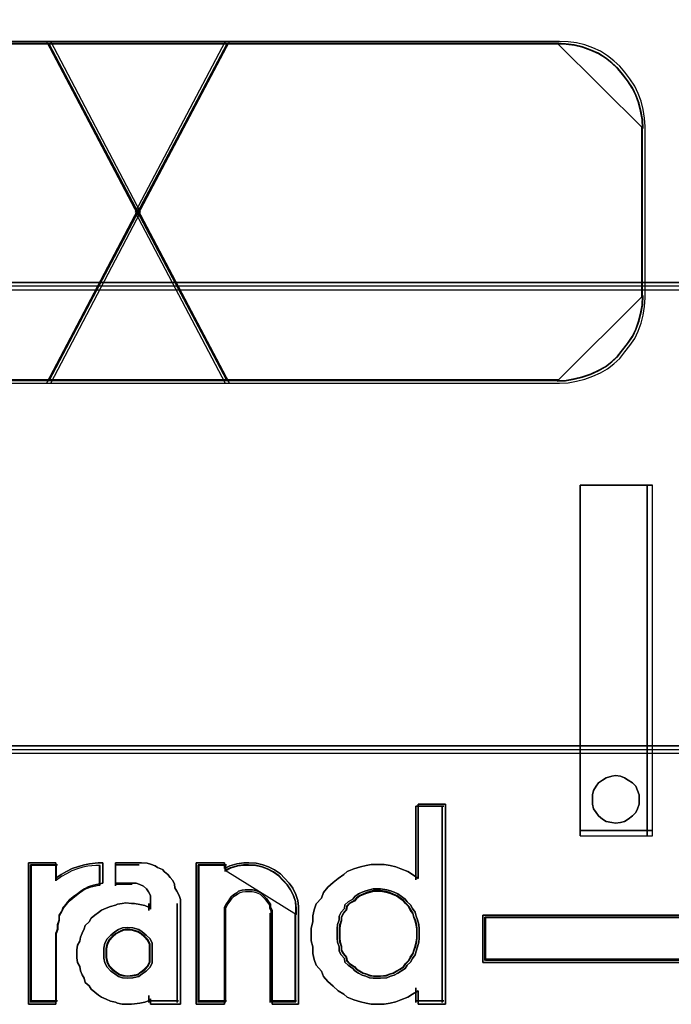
# Model space of a CAD drawing. Header units: millimetres. Extents: x -1290 to 1795, y -4192 to -1311.
# Tile 310 of 656: x 1470.21 to 1471.76, y -3718.91 to -3716.56. Entities that reach past the tile are written whole.
import ezdxf

# ---------------------------------------------------------------- set-up
doc = ezdxf.new("R2010")
doc.units = ezdxf.units.MM
doc.layers.add('30', color=7, linetype='Continuous')
doc.layers.add('45', color=7, linetype='Continuous')
doc.layers.add('Aparatura', color=7, linetype='Continuous', lineweight=13)

# ---------------------------------------------------------------- blocks, each defined once
blk = doc.blocks.new('*U234')
at = {"layer": '45', "color": 3}
for points in [[(553.192257, -437.626759), (557.190053, -437.626759), (557.190053, -437.626759), (558.257312, -435.585162), (557.190053, -433.549499), (553.192257, -433.549499)], [(553.192257, -437.626759), (557.190053, -437.626759), (557.190053, -437.626759), (558.257312, -435.585162), (557.190053, -433.549499), (553.192257, -433.549499)], [(553.192257, -437.626759), (557.190053, -437.626759), (557.190053, -437.626759), (558.257312, -435.585162), (557.190053, -433.549499), (553.192257, -433.549499)], [(553.192257, -437.626759), (557.190053, -437.626759), (558.257312, -435.585162), (557.190053, -433.549499), (557.190053, -433.549499), (553.192257, -433.549499)], [(553.192257, -437.626759), (557.190053, -437.626759), (558.257312, -435.585162), (558.257312, -435.585162), (557.190053, -433.549499), (553.192257, -433.549499)], [(553.192257, -437.626759), (557.190053, -437.626759), (557.190053, -437.626759), (558.257312, -435.585162), (557.190053, -433.549499), (553.192257, -433.549499)], [(553.214033, -437.594443), (557.170615, -437.594443), (557.170615, -437.594443), (558.226871, -435.585209), (557.170615, -433.581816), (553.214033, -433.581816)], [(553.214033, -437.594443), (557.170615, -437.594443), (557.170615, -437.594443), (558.226871, -435.585209), (557.170615, -433.581816), (553.214033, -433.581816)], [(553.214033, -437.594443), (557.170615, -437.594443), (557.170615, -437.594443), (558.226871, -435.585209), (557.170615, -433.581816), (553.214033, -433.581816)], [(553.214033, -437.594443), (557.170615, -437.594443), (558.226871, -435.585209), (557.170615, -433.581816), (557.170615, -433.581816), (553.214033, -433.581816)], [(553.214033, -437.594443), (557.170615, -437.594443), (558.226871, -435.585209), (558.226871, -435.585209), (557.170615, -433.581816), (553.214033, -433.581816)], [(553.214033, -437.594443), (557.170615, -437.594443), (557.170615, -437.594443), (558.226871, -435.585209), (557.170615, -433.581816), (553.214033, -433.581816)]]:
    blk.add_lwpolyline(points, dxfattribs=at)
for points in [[(563.247843, -433.572839), (553.205898, -433.572839), (563.247843, -433.572839)], [(557.138158, -433.549499), (558.22655, -435.617753), (559.320956, -433.549499), (557.138158, -433.549499)], [(559.320956, -433.549499), (557.138158, -433.549499), (558.22655, -435.617753), (559.320956, -433.549499)], [(558.22655, -435.617753), (559.320956, -433.549499), (557.138158, -433.549499), (558.22655, -435.617753)], [(559.320956, -433.549499), (557.138158, -433.549499), (558.22655, -435.617753), (559.320956, -433.549499)], [(559.320956, -433.549499), (557.138158, -433.549499), (558.22655, -435.617753), (559.320956, -433.549499)], [(559.320956, -433.549499), (557.138158, -433.549499), (558.22655, -435.617753), (559.320956, -433.549499)], [(559.320956, -433.549499), (557.138158, -433.549499), (558.22655, -435.617753), (559.320956, -433.549499)], [(557.161436, -433.572839), (559.297677, -437.60342), (557.161436, -433.572839)], [(559.297677, -433.572839), (557.161436, -437.60342), (559.297677, -433.572839)], [(557.168599, -433.581816), (558.225741, -435.585436), (559.288724, -433.581816), (557.168599, -433.581816)], [(559.288724, -433.581816), (557.168599, -433.581816), (558.225741, -435.585436), (559.288724, -433.581816)], [(558.225741, -435.585436), (559.288724, -433.581816), (557.168599, -433.581816), (558.225741, -435.585436)], [(559.288724, -433.581816), (557.168599, -433.581816), (558.225741, -435.585436), (559.288724, -433.581816)], [(559.288724, -433.581816), (557.168599, -433.581816), (558.225741, -435.585436), (559.288724, -433.581816)], [(559.288724, -433.581816), (557.168599, -433.581816), (558.225741, -435.585436), (559.288724, -433.581816)], [(559.288724, -433.581816), (557.168599, -433.581816), (558.225741, -435.585436), (559.288724, -433.581816)], [(558.194639, -435.585162), (559.267701, -437.626759), (563.259257, -437.626759), (563.359488, -437.620825), (563.459719, -437.60302), (563.55995, -437.57928), (563.654285, -437.543671), (563.748621, -437.502127), (563.831164, -437.454648), (563.907811, -437.395299), (563.978562, -437.330016), (564.037522, -437.252862), (564.096481, -437.175709), (564.155441, -437.092621), (564.196712, -437.003597), (564.232088, -436.908639), (564.255672, -436.813681), (564.27336, -436.712788), (564.279256, -436.605961), (564.279256, -434.564363), (564.27336, -434.46347), (564.255672, -434.362577), (564.232088, -434.261684), (564.196712, -434.172661), (564.155441, -434.083638), (564.096481, -433.994615), (564.037522, -433.917462), (563.978562, -433.846243), (563.907811, -433.780959), (563.831164, -433.721611), (563.748621, -433.668197), (563.654285, -433.626653), (563.55995, -433.591043), (563.459719, -433.567304), (563.359488, -433.555434), (563.259257, -433.549499), (559.267701, -433.549499), (558.194639, -435.585162)], [(563.259257, -433.549499), (559.267701, -433.549499), (558.194639, -435.585162), (559.267701, -437.626759), (563.259257, -437.626759), (563.359488, -437.620825), (563.459719, -437.60302), (563.55995, -437.57928), (563.654285, -437.543671), (563.748621, -437.502127), (563.831164, -437.454648), (563.907811, -437.395299), (563.978562, -437.330016), (564.037522, -437.252862), (564.096481, -437.175709), (564.155441, -437.092621), (564.196712, -437.003597), (564.232088, -436.908639), (564.255672, -436.813681), (564.27336, -436.712788), (564.279256, -436.605961), (564.279256, -434.564363), (564.27336, -434.46347), (564.255672, -434.362577), (564.232088, -434.261684), (564.196712, -434.172661), (564.155441, -434.083638), (564.096481, -433.994615), (564.037522, -433.917462), (563.978562, -433.846243), (563.907811, -433.780959), (563.831164, -433.721611), (563.748621, -433.668197), (563.654285, -433.626653), (563.55995, -433.591043), (563.459719, -433.567304), (563.359488, -433.555434), (563.259257, -433.549499)], [(558.194639, -435.585162), (559.267701, -437.626759), (563.259257, -437.626759), (563.359488, -437.620825), (563.459719, -437.60302), (563.55995, -437.57928), (563.654285, -437.543671), (563.748621, -437.502127), (563.831164, -437.454648), (563.907811, -437.395299), (563.978562, -437.330016), (564.037522, -437.252862), (564.096481, -437.175709), (564.155441, -437.092621), (564.196712, -437.003597), (564.232088, -436.908639), (564.255672, -436.813681), (564.27336, -436.712788), (564.279256, -436.605961), (564.279256, -434.564363), (564.27336, -434.46347), (564.255672, -434.362577), (564.232088, -434.261684), (564.196712, -434.172661), (564.155441, -434.083638), (564.096481, -433.994615), (564.037522, -433.917462), (563.978562, -433.846243), (563.907811, -433.780959), (563.831164, -433.721611), (563.748621, -433.668197), (563.654285, -433.626653), (563.55995, -433.591043), (563.459719, -433.567304), (563.359488, -433.555434), (563.259257, -433.549499), (559.267701, -433.549499), (558.194639, -435.585162)], [(559.267701, -433.549499), (558.194639, -435.585162), (559.267701, -437.626759), (563.259257, -437.626759), (563.359488, -437.620825), (563.459719, -437.60302), (563.55995, -437.57928), (563.654285, -437.543671), (563.748621, -437.502127), (563.831164, -437.454648), (563.907811, -437.395299), (563.978562, -437.330016), (564.037522, -437.252862), (564.096481, -437.175709), (564.155441, -437.092621), (564.196712, -437.003597), (564.232088, -436.908639), (564.255672, -436.813681), (564.27336, -436.712788), (564.279256, -436.605961), (564.279256, -434.564363), (564.27336, -434.46347), (564.255672, -434.362577), (564.232088, -434.261684), (564.196712, -434.172661), (564.155441, -434.083638), (564.096481, -433.994615), (564.037522, -433.917462), (563.978562, -433.846243), (563.907811, -433.780959), (563.831164, -433.721611), (563.748621, -433.668197), (563.654285, -433.626653), (563.55995, -433.591043), (563.459719, -433.567304), (563.359488, -433.555434), (563.259257, -433.549499), (559.267701, -433.549499)], [(559.267701, -433.549499), (558.194639, -435.585162), (559.267701, -437.626759), (563.259257, -437.626759), (563.359488, -437.620825), (563.459719, -437.60302), (563.55995, -437.57928), (563.654285, -437.543671), (563.748621, -437.502127), (563.831164, -437.454648), (563.907811, -437.395299), (563.978562, -437.330016), (564.037522, -437.252862), (564.096481, -437.175709), (564.155441, -437.092621), (564.196712, -437.003597), (564.232088, -436.908639), (564.255672, -436.813681), (564.27336, -436.712788), (564.279256, -436.605961), (564.279256, -434.564363), (564.27336, -434.46347), (564.255672, -434.362577), (564.232088, -434.261684), (564.196712, -434.172661), (564.155441, -434.083638), (564.096481, -433.994615), (564.037522, -433.917462), (563.978562, -433.846243), (563.907811, -433.780959), (563.831164, -433.721611), (563.748621, -433.668197), (563.654285, -433.626653), (563.55995, -433.591043), (563.459719, -433.567304), (563.359488, -433.555434), (563.259257, -433.549499), (559.267701, -433.549499)], [(563.259257, -437.626759), (563.359488, -437.620825), (563.459719, -437.60302), (563.55995, -437.57928), (563.654285, -437.543671), (563.748621, -437.502127), (563.831164, -437.454648), (563.907811, -437.395299), (563.978562, -437.330016), (564.037522, -437.252862), (564.096481, -437.175709), (564.155441, -437.092621), (564.196712, -437.003597), (564.232088, -436.908639), (564.255672, -436.813681), (564.27336, -436.712788), (564.279256, -436.605961), (564.279256, -434.564363), (564.27336, -434.46347), (564.255672, -434.362577), (564.232088, -434.261684), (564.196712, -434.172661), (564.155441, -434.083638), (564.096481, -433.994615), (564.037522, -433.917462), (563.978562, -433.846243), (563.907811, -433.780959), (563.831164, -433.721611), (563.748621, -433.668197), (563.654285, -433.626653), (563.55995, -433.591043), (563.459719, -433.567304), (563.359488, -433.555434), (563.259257, -433.549499), (559.267701, -433.549499), (558.194639, -435.585162), (559.267701, -437.626759), (563.259257, -437.626759)], [(558.22508, -435.585209), (559.287405, -437.594443), (563.239022, -437.594443), (563.33825, -437.588602), (563.437478, -437.57108), (563.536707, -437.547717), (563.630098, -437.512672), (563.723489, -437.471786), (563.805206, -437.42506), (563.881087, -437.366652), (563.95113, -437.302403), (564.0095, -437.226473), (564.067869, -437.150542), (564.126239, -437.068771), (564.167097, -436.981159), (564.202119, -436.887707), (564.225467, -436.794254), (564.242978, -436.69496), (564.248815, -436.589826), (564.248815, -434.580592), (564.242978, -434.481298), (564.225467, -434.382005), (564.202119, -434.282711), (564.167097, -434.195099), (564.126239, -434.107487), (564.067869, -434.019875), (564.0095, -433.943945), (563.95113, -433.873856), (563.881087, -433.809607), (563.805206, -433.751199), (563.723489, -433.698632), (563.630098, -433.657746), (563.536707, -433.622701), (563.437478, -433.599338), (563.33825, -433.587657), (563.239022, -433.581816), (559.287405, -433.581816), (558.22508, -435.585209)], [(563.239022, -433.581816), (559.287405, -433.581816), (558.22508, -435.585209), (559.287405, -437.594443), (563.239022, -437.594443), (563.33825, -437.588602), (563.437478, -437.57108), (563.536707, -437.547717), (563.630098, -437.512672), (563.723489, -437.471786), (563.805206, -437.42506), (563.881087, -437.366652), (563.95113, -437.302403), (564.0095, -437.226473), (564.067869, -437.150542), (564.126239, -437.068771), (564.167097, -436.981159), (564.202119, -436.887707), (564.225467, -436.794254), (564.242978, -436.69496), (564.248815, -436.589826), (564.248815, -434.580592), (564.242978, -434.481298), (564.225467, -434.382005), (564.202119, -434.282711), (564.167097, -434.195099), (564.126239, -434.107487), (564.067869, -434.019875), (564.0095, -433.943945), (563.95113, -433.873856), (563.881087, -433.809607), (563.805206, -433.751199), (563.723489, -433.698632), (563.630098, -433.657746), (563.536707, -433.622701), (563.437478, -433.599338), (563.33825, -433.587657), (563.239022, -433.581816)], [(558.22508, -435.585209), (559.287405, -437.594443), (563.239022, -437.594443), (563.33825, -437.588602), (563.437478, -437.57108), (563.536707, -437.547717), (563.630098, -437.512672), (563.723489, -437.471786), (563.805206, -437.42506), (563.881087, -437.366652), (563.95113, -437.302403), (564.0095, -437.226473), (564.067869, -437.150542), (564.126239, -437.068771), (564.167097, -436.981159), (564.202119, -436.887707), (564.225467, -436.794254), (564.242978, -436.69496), (564.248815, -436.589826), (564.248815, -434.580592), (564.242978, -434.481298), (564.225467, -434.382005), (564.202119, -434.282711), (564.167097, -434.195099), (564.126239, -434.107487), (564.067869, -434.019875), (564.0095, -433.943945), (563.95113, -433.873856), (563.881087, -433.809607), (563.805206, -433.751199), (563.723489, -433.698632), (563.630098, -433.657746), (563.536707, -433.622701), (563.437478, -433.599338), (563.33825, -433.587657), (563.239022, -433.581816), (559.287405, -433.581816), (558.22508, -435.585209)], [(559.287405, -433.581816), (558.22508, -435.585209), (559.287405, -437.594443), (563.239022, -437.594443), (563.33825, -437.588602), (563.437478, -437.57108), (563.536707, -437.547717), (563.630098, -437.512672), (563.723489, -437.471786), (563.805206, -437.42506), (563.881087, -437.366652), (563.95113, -437.302403), (564.0095, -437.226473), (564.067869, -437.150542), (564.126239, -437.068771), (564.167097, -436.981159), (564.202119, -436.887707), (564.225467, -436.794254), (564.242978, -436.69496), (564.248815, -436.589826), (564.248815, -434.580592), (564.242978, -434.481298), (564.225467, -434.382005), (564.202119, -434.282711), (564.167097, -434.195099), (564.126239, -434.107487), (564.067869, -434.019875), (564.0095, -433.943945), (563.95113, -433.873856), (563.881087, -433.809607), (563.805206, -433.751199), (563.723489, -433.698632), (563.630098, -433.657746), (563.536707, -433.622701), (563.437478, -433.599338), (563.33825, -433.587657), (563.239022, -433.581816), (559.287405, -433.581816)], [(559.287405, -433.581816), (558.22508, -435.585209), (559.287405, -437.594443), (563.239022, -437.594443), (563.33825, -437.588602), (563.437478, -437.57108), (563.536707, -437.547717), (563.630098, -437.512672), (563.723489, -437.471786), (563.805206, -437.42506), (563.881087, -437.366652), (563.95113, -437.302403), (564.0095, -437.226473), (564.067869, -437.150542), (564.126239, -437.068771), (564.167097, -436.981159), (564.202119, -436.887707), (564.225467, -436.794254), (564.242978, -436.69496), (564.248815, -436.589826), (564.248815, -434.580592), (564.242978, -434.481298), (564.225467, -434.382005), (564.202119, -434.282711), (564.167097, -434.195099), (564.126239, -434.107487), (564.067869, -434.019875), (564.0095, -433.943945), (563.95113, -433.873856), (563.881087, -433.809607), (563.805206, -433.751199), (563.723489, -433.698632), (563.630098, -433.657746), (563.536707, -433.622701), (563.437478, -433.599338), (563.33825, -433.587657), (563.239022, -433.581816), (559.287405, -433.581816)], [(563.239022, -437.594443), (563.33825, -437.588602), (563.437478, -437.57108), (563.536707, -437.547717), (563.630098, -437.512672), (563.723489, -437.471786), (563.805206, -437.42506), (563.881087, -437.366652), (563.95113, -437.302403), (564.0095, -437.226473), (564.067869, -437.150542), (564.126239, -437.068771), (564.167097, -436.981159), (564.202119, -436.887707), (564.225467, -436.794254), (564.242978, -436.69496), (564.248815, -436.589826), (564.248815, -434.580592), (564.242978, -434.481298), (564.225467, -434.382005), (564.202119, -434.282711), (564.167097, -434.195099), (564.126239, -434.107487), (564.067869, -434.019875), (564.0095, -433.943945), (563.95113, -433.873856), (563.881087, -433.809607), (563.805206, -433.751199), (563.723489, -433.698632), (563.630098, -433.657746), (563.536707, -433.622701), (563.437478, -433.599338), (563.33825, -433.587657), (563.239022, -433.581816), (559.287405, -433.581816), (558.22508, -435.585209), (559.287405, -437.594443), (563.239022, -437.594443)], [(564.255977, -434.589012), (564.250046, -434.487989), (564.232254, -434.386966), (564.20853, -434.285943), (564.172945, -434.196805), (564.131429, -434.107667), (564.07212, -434.018529), (564.012812, -433.941276), (563.953503, -433.869966), (563.882332, -433.804598), (563.805231, -433.745172), (563.722199, -433.69169), (563.627305, -433.650092), (563.532411, -433.614437), (563.431586, -433.590667), (563.330762, -433.578781), (563.229937, -433.572839), (564.255977, -434.589012)], [(564.239861, -436.598019), (564.239861, -434.572854), (564.239861, -436.598019)], [(559.320956, -437.626759), (558.22655, -435.55312), (557.138158, -437.626759), (559.320956, -437.626759)], [(559.320956, -437.626759), (558.22655, -435.55312), (557.138158, -437.626759), (559.320956, -437.626759)], [(559.320956, -437.626759), (558.22655, -435.55312), (557.138158, -437.626759), (559.320956, -437.626759)], [(559.320956, -437.626759), (558.22655, -435.55312), (557.138158, -437.626759), (559.320956, -437.626759)], [(559.320956, -437.626759), (558.22655, -435.55312), (557.138158, -437.626759), (559.320956, -437.626759)], [(559.320956, -437.626759), (558.22655, -435.55312), (557.138158, -437.626759), (559.320956, -437.626759)], [(559.320956, -437.626759), (558.22655, -435.55312), (557.138158, -437.626759), (559.320956, -437.626759)], [(559.288724, -437.594443), (558.225741, -435.583641), (557.168599, -437.594443), (559.288724, -437.594443)], [(559.288724, -437.594443), (558.225741, -435.583641), (557.168599, -437.594443), (559.288724, -437.594443)], [(559.288724, -437.594443), (558.225741, -435.583641), (557.168599, -437.594443), (559.288724, -437.594443)], [(559.288724, -437.594443), (558.225741, -435.583641), (557.168599, -437.594443), (559.288724, -437.594443)], [(559.288724, -437.594443), (558.225741, -435.583641), (557.168599, -437.594443), (559.288724, -437.594443)], [(559.288724, -437.594443), (558.225741, -435.583641), (557.168599, -437.594443), (559.288724, -437.594443)], [(559.288724, -437.594443), (558.225741, -435.583641), (557.168599, -437.594443), (559.288724, -437.594443)], [(563.229937, -437.60342), (563.330762, -437.59748), (563.431586, -437.579663), (563.532411, -437.555905), (563.627305, -437.52027), (563.722199, -437.478695), (563.805231, -437.43118), (563.882332, -437.371787), (563.953503, -437.306455), (564.012812, -437.229244), (564.07212, -437.152033), (564.131429, -437.068883), (564.172945, -436.979793), (564.20853, -436.884765), (564.232254, -436.789736), (564.250046, -436.688768), (564.255977, -436.581861), (563.229937, -437.60342)], [(563.247843, -437.585466), (553.205898, -437.585466), (563.247843, -437.585466)]]:
    blk.add_lwpolyline(points, close=True, dxfattribs=at)
at = {"layer": '45', "color": 7}
for points in [[(563.503906, -443.023608), (563.503906, -438.842217), (563.503906, -443.023608)], [(563.503906, -438.842217), (564.366997, -438.842217), (563.503906, -438.842217)], [(563.503906, -443.023608), (564.366997, -443.023608), (564.366997, -438.842217), (563.503906, -438.842217), (563.503906, -443.023608)], [(564.304325, -443.023608), (564.304325, -438.842217), (564.304325, -443.023608)], [(564.20942, -442.588234), (564.20942, -442.535626), (564.189702, -442.483017), (564.169984, -442.430409), (564.130548, -442.390953), (564.077966, -442.358073), (564.031957, -442.331769), (563.985948, -442.312041), (563.926793, -442.305465), (563.880784, -442.312041), (563.815057, -442.331769), (563.769048, -442.358073), (563.723039, -442.390953), (563.696748, -442.430409), (563.663884, -442.483017), (563.650739, -442.535626), (563.650739, -442.588234), (563.650739, -442.647418), (563.663884, -442.700026), (563.696748, -442.746058), (563.723039, -442.785515), (563.769048, -442.824971), (563.815057, -442.851275), (563.880784, -442.864427), (563.926793, -442.871003), (563.985948, -442.864427), (564.031957, -442.851275), (564.077966, -442.824971), (564.130548, -442.785515), (564.169984, -442.746058), (564.189702, -442.700026), (564.20942, -442.647418), (564.20942, -442.588234)], [(563.926793, -442.305465), (563.985948, -442.312041), (564.031957, -442.331769), (564.077966, -442.358073), (564.130548, -442.390953), (564.169984, -442.430409), (564.189702, -442.483017), (564.20942, -442.535626), (564.20942, -442.588234), (564.20942, -442.647418), (564.189702, -442.700026), (564.169984, -442.746058), (564.130548, -442.785515), (564.077966, -442.824971), (564.031957, -442.851275), (563.985948, -442.864427), (563.926793, -442.871003), (563.880784, -442.864427), (563.815057, -442.851275), (563.769048, -442.824971), (563.723039, -442.785515), (563.696748, -442.746058), (563.663884, -442.700026), (563.650739, -442.647418), (563.650739, -442.588234), (563.650739, -442.535626), (563.663884, -442.483017), (563.696748, -442.430409), (563.723039, -442.390953), (563.769048, -442.358073), (563.815057, -442.331769), (563.880784, -442.312041), (563.926793, -442.305465)], [(561.899487, -442.644788), (561.899487, -445.032615), (561.57131, -445.032615), (561.57131, -444.870627), (561.504459, -444.912624), (561.449763, -444.948621), (561.36468, -444.978619), (561.303907, -445.002617), (561.237056, -445.020616), (561.164128, -445.032615), (561.079045, -445.032615), (561.012194, -445.032615), (560.951421, -445.020616), (560.88457, -445.002617), (560.805564, -444.978619), (560.726559, -444.948621), (560.684017, -444.912624), (560.617167, -444.870627), (560.556393, -444.816631), (560.49562, -444.762635), (560.440924, -444.702639), (560.416614, -444.636644), (560.355841, -444.564649), (560.331531, -444.498654), (560.313299, -444.426659), (560.313299, -444.348665), (560.295067, -444.27667), (560.295067, -444.198675), (560.295067, -444.126681), (560.313299, -444.048686), (560.313299, -443.976691), (560.331531, -443.904697), (560.355841, -443.832702), (560.416614, -443.766707), (560.440924, -443.700711), (560.49562, -443.634716), (560.556393, -443.58072), (560.617167, -443.532723), (560.684017, -443.484727), (560.726559, -443.44873), (560.805564, -443.418732), (560.88457, -443.394733), (560.951421, -443.376735), (561.012194, -443.364736), (561.079045, -443.364736), (561.164128, -443.364736), (561.237056, -443.376735), (561.303907, -443.394733), (561.36468, -443.418732), (561.449763, -443.44873), (561.504459, -443.484727), (561.57131, -443.532723), (561.57131, -442.644788), (561.899487, -442.644788)], [(560.440924, -443.700711), (560.416614, -443.766707), (560.355841, -443.832702), (560.331531, -443.904697), (560.313299, -443.976691), (560.313299, -444.048686), (560.295067, -444.126681), (560.295067, -444.198675), (560.295067, -444.27667), (560.313299, -444.348665), (560.313299, -444.426659), (560.331531, -444.498654), (560.355841, -444.564649), (560.416614, -444.636644), (560.440924, -444.702639), (560.49562, -444.762635), (560.556393, -444.816631), (560.617167, -444.870627), (560.684017, -444.912624), (560.726559, -444.948621), (560.805564, -444.978619), (560.88457, -445.002617), (560.951421, -445.020616), (561.012194, -445.032615), (561.079045, -445.032615), (561.164128, -445.032615), (561.237056, -445.020616), (561.303907, -445.002617), (561.36468, -444.978619), (561.449763, -444.948621), (561.504459, -444.912624), (561.57131, -444.870627), (561.57131, -445.032615), (561.899487, -445.032615), (561.899487, -442.644788), (561.57131, -442.644788), (561.57131, -443.532723), (561.504459, -443.484727), (561.449763, -443.44873), (561.36468, -443.418732), (561.303907, -443.394733), (561.237056, -443.376735), (561.164128, -443.364736), (561.079045, -443.364736), (561.012194, -443.364736), (560.951421, -443.376735), (560.88457, -443.394733), (560.805564, -443.418732), (560.726559, -443.44873), (560.684017, -443.484727), (560.617167, -443.532723), (560.556393, -443.58072), (560.49562, -443.634716), (560.440924, -443.700711)], [(561.543148, -442.668127), (561.543148, -443.547853), (561.543148, -442.668127)], [(561.543148, -442.668127), (561.876208, -442.668127), (561.543148, -442.668127)], [(561.858302, -442.668127), (561.858302, -445.009275), (561.858302, -442.668127)], [(563.503906, -442.958975), (564.366997, -442.958975), (563.503906, -442.958975)], [(556.92328, -443.344978), (557.250168, -443.344978), (557.250168, -443.527097), (557.313031, -443.484602), (557.375894, -443.448179), (557.445044, -443.411755), (557.52048, -443.387472), (557.589629, -443.36926), (557.652492, -443.357119), (557.753073, -443.344978), (557.80965, -443.344978), (557.80965, -443.587803), (557.753073, -443.599944), (557.696496, -443.612086), (557.633633, -443.630298), (557.589629, -443.65458), (557.545625, -443.684933), (557.507907, -443.715287), (557.457617, -443.75171), (557.413612, -443.788134), (557.375894, -443.830629), (557.338177, -443.873123), (557.319318, -443.921688), (557.287886, -443.970253), (557.287886, -444.024889), (557.269027, -444.079525), (557.269027, -444.134161), (557.250168, -444.188796), (557.250168, -445.032615), (556.92328, -445.032615), (556.92328, -443.344978)], [(557.507907, -443.715287), (557.545625, -443.684933), (557.589629, -443.65458), (557.633633, -443.630298), (557.696496, -443.612086), (557.753073, -443.599944), (557.80965, -443.587803), (557.80965, -443.344978), (557.753073, -443.344978), (557.652492, -443.357119), (557.589629, -443.36926), (557.52048, -443.387472), (557.445044, -443.411755), (557.375894, -443.448179), (557.313031, -443.484602), (557.250168, -443.527097), (557.250168, -443.344978), (556.92328, -443.344978), (556.92328, -445.032615), (557.250168, -445.032615), (557.250168, -444.188796), (557.269027, -444.134161), (557.269027, -444.079525), (557.287886, -444.024889), (557.287886, -443.970253), (557.319318, -443.921688), (557.338177, -443.873123), (557.375894, -443.830629), (557.413612, -443.788134), (557.457617, -443.75171), (557.507907, -443.715287)], [(556.946558, -443.368317), (556.946558, -445.009275), (556.946558, -443.368317)], [(556.946558, -443.368317), (557.267084, -443.368317), (556.946558, -443.368317)], [(557.249178, -443.368317), (557.249178, -443.560421), (557.249178, -443.368317)], [(558.737205, -443.824558), (558.737205, -445.032615), (558.380162, -445.032615), (558.380162, -444.965838), (558.355539, -444.990121), (558.312448, -445.008333), (558.250888, -445.020474), (558.189329, -445.026544), (558.152394, -445.032615), (558.084679, -445.032615), (558.041588, -445.032615), (557.986185, -445.020474), (557.961561, -445.008333), (557.900002, -444.996191), (557.850755, -444.971909), (557.795352, -444.947626), (557.758416, -444.923344), (557.715325, -444.88692), (557.672233, -444.850496), (557.64761, -444.814072), (557.598363, -444.771578), (557.586051, -444.723013), (557.561427, -444.680518), (557.54296, -444.631953), (557.536804, -444.583388), (557.506024, -444.534823), (557.499868, -444.480187), (557.499868, -444.431622), (557.499868, -444.383057), (557.506024, -444.328421), (557.536804, -444.279856), (557.54296, -444.231291), (557.561427, -444.182726), (557.586051, -444.134161), (557.598363, -444.091666), (557.64761, -444.049172), (557.672233, -444.006677), (557.715325, -443.970253), (557.758416, -443.9399), (557.795352, -443.909547), (557.850755, -443.885264), (557.900002, -443.867053), (557.961561, -443.848841), (557.986185, -443.836699), (558.041588, -443.830629), (558.084679, -443.824558), (558.152394, -443.830629), (558.189329, -443.830629), (558.250888, -443.84277), (558.312448, -443.854911), (558.355539, -443.873123), (558.380162, -443.897406), (558.380162, -443.824558), (558.380162, -443.782064), (558.380162, -443.733499), (558.355539, -443.691004), (558.330915, -443.65458), (558.29398, -443.624227), (558.250888, -443.606015), (558.207797, -443.587803), (558.152394, -443.587803), (557.961561, -443.587803), (557.961561, -443.344978), (558.238577, -443.344978), (558.269356, -443.344978), (558.337071, -443.351048), (558.380162, -443.36319), (558.435566, -443.381401), (558.460189, -443.399613), (558.521748, -443.423896), (558.546372, -443.454249), (558.583307, -443.484602), (558.614087, -443.521026), (558.644866, -443.55745), (558.663334, -443.599944), (558.66949, -443.642439), (558.694114, -443.684933), (558.718737, -443.733499), (558.737205, -443.782064), (558.737205, -443.824558)], [(558.546372, -443.454249), (558.521748, -443.423896), (558.460189, -443.399613), (558.435566, -443.381401), (558.380162, -443.36319), (558.337071, -443.351048), (558.269356, -443.344978), (558.238577, -443.344978), (557.961561, -443.344978), (557.961561, -443.587803), (558.152394, -443.587803), (558.207797, -443.587803), (558.250888, -443.606015), (558.29398, -443.624227), (558.330915, -443.65458), (558.355539, -443.691004), (558.380162, -443.733499), (558.380162, -443.782064), (558.380162, -443.824558), (558.380162, -443.897406), (558.355539, -443.873123), (558.312448, -443.854911), (558.250888, -443.84277), (558.189329, -443.830629), (558.152394, -443.830629), (558.084679, -443.824558), (558.041588, -443.830629), (557.986185, -443.836699), (557.961561, -443.848841), (557.900002, -443.867053), (557.850755, -443.885264), (557.795352, -443.909547), (557.758416, -443.9399), (557.715325, -443.970253), (557.672233, -444.006677), (557.64761, -444.049172), (557.598363, -444.091666), (557.586051, -444.134161), (557.561427, -444.182726), (557.54296, -444.231291), (557.536804, -444.279856), (557.506024, -444.328421), (557.499868, -444.383057), (557.499868, -444.431622), (557.499868, -444.480187), (557.506024, -444.534823), (557.536804, -444.583388), (557.54296, -444.631953), (557.561427, -444.680518), (557.586051, -444.723013), (557.598363, -444.771578), (557.64761, -444.814072), (557.672233, -444.850496), (557.715325, -444.88692), (557.758416, -444.923344), (557.795352, -444.947626), (557.850755, -444.971909), (557.900002, -444.996191), (557.961561, -445.008333), (557.986185, -445.020474), (558.041588, -445.032615), (558.084679, -445.032615), (558.152394, -445.032615), (558.189329, -445.026544), (558.250888, -445.020474), (558.312448, -445.008333), (558.355539, -444.990121), (558.380162, -444.965838), (558.380162, -445.032615), (558.737205, -445.032615), (558.737205, -443.824558), (558.737205, -443.782064), (558.718737, -443.733499), (558.694114, -443.684933), (558.66949, -443.642439), (558.663334, -443.599944), (558.644866, -443.55745), (558.614087, -443.521026), (558.583307, -443.484602), (558.546372, -443.454249)], [(557.768465, -443.368317), (557.768465, -443.619668), (557.768465, -443.368317)], [(557.961855, -443.368317), (557.961855, -443.619668), (557.961855, -443.368317)], [(558.241196, -443.368317), (557.961855, -443.368317), (558.241196, -443.368317)], [(559.262163, -443.411755), (559.32375, -443.381401), (559.409972, -443.357119), (559.490036, -443.344978), (559.551623, -443.344978), (559.637846, -443.351048), (559.717909, -443.36926), (559.785656, -443.393543), (559.85956, -443.429967), (559.927307, -443.478532), (559.976576, -443.527097), (560.032005, -443.587803), (560.075116, -443.64851), (560.112069, -443.721357), (560.136704, -443.794205), (560.142862, -443.867053), (560.142862, -443.945971), (560.142862, -445.032615), (559.828767, -445.032615), (559.828767, -443.945971), (559.828767, -443.909547), (559.81029, -443.873123), (559.81029, -443.836699), (559.785656, -443.806346), (559.767179, -443.775993), (559.742544, -443.75171), (559.717909, -443.727428), (559.693274, -443.703145), (559.656322, -443.684933), (559.613211, -443.672792), (559.594735, -443.666721), (559.545465, -443.666721), (559.508512, -443.666721), (559.47156, -443.672792), (559.428449, -443.684933), (559.409972, -443.703145), (559.366861, -443.727428), (559.342226, -443.75171), (559.32375, -443.775993), (559.305274, -443.806346), (559.280639, -443.836699), (559.262163, -443.873123), (559.262163, -443.909547), (559.262163, -443.945971), (559.262163, -445.032615), (558.923432, -445.032615), (558.923432, -443.344978), (559.262163, -443.344978), (559.262163, -443.411755)], [(560.075116, -443.64851), (560.032005, -443.587803), (559.976576, -443.527097), (559.927307, -443.478532), (559.85956, -443.429967), (559.785656, -443.393543), (559.717909, -443.36926), (559.637846, -443.351048), (559.551623, -443.344978), (559.490036, -443.344978), (559.409972, -443.357119), (559.32375, -443.381401), (559.262163, -443.411755), (559.262163, -443.344978), (558.923432, -443.344978), (558.923432, -445.032615), (559.262163, -445.032615), (559.262163, -443.945971), (559.262163, -443.909547), (559.262163, -443.873123), (559.280639, -443.836699), (559.305274, -443.806346), (559.32375, -443.775993), (559.342226, -443.75171), (559.366861, -443.727428), (559.409972, -443.703145), (559.428449, -443.684933), (559.47156, -443.672792), (559.508512, -443.666721), (559.545465, -443.666721), (559.594735, -443.666721), (559.613211, -443.672792), (559.656322, -443.684933), (559.693274, -443.703145), (559.717909, -443.727428), (559.742544, -443.75171), (559.767179, -443.775993), (559.785656, -443.806346), (559.81029, -443.836699), (559.81029, -443.873123), (559.828767, -443.909547), (559.828767, -443.945971), (559.828767, -445.032615), (560.142862, -445.032615), (560.142862, -443.945971), (560.142862, -443.867053), (560.136704, -443.794205), (560.112069, -443.721357), (560.075116, -443.64851)], [(558.946711, -443.368317), (558.946711, -445.009275), (558.946711, -443.368317)], [(558.946711, -443.368317), (559.285143, -443.368317), (558.946711, -443.368317)], [(560.119584, -443.962581), (560.119584, -443.884546), (560.113636, -443.812515), (560.089844, -443.740483), (560.054156, -443.668451), (560.012521, -443.608424), (559.958989, -443.548397), (559.911406, -443.500376), (559.845978, -443.452355), (559.774603, -443.416339), (559.709175, -443.392328), (559.631852, -443.37432), (559.548581, -443.368317), (559.489101, -443.368317), (559.411778, -443.380323), (559.328506, -443.404333), (559.269027, -443.434347), (560.119584, -443.962581)], [(559.269027, -443.368317), (559.269027, -443.449108), (559.269027, -443.368317)], [(557.497011, -443.732414), (557.532062, -443.703158), (557.572955, -443.673903), (557.613847, -443.650499), (557.672266, -443.632945), (557.724842, -443.621243), (557.777418, -443.609541), (557.777418, -443.375499), (557.724842, -443.375499), (557.631373, -443.387201), (557.572955, -443.398903), (557.508694, -443.416456), (557.438593, -443.43986), (557.374332, -443.474967), (557.315914, -443.510073), (557.257496, -443.551031), (557.257496, -443.375499), (556.953721, -443.375499), (556.953721, -445.002094), (557.257496, -445.002094), (557.257496, -444.188796), (557.275021, -444.136137), (557.275021, -444.083477), (557.292547, -444.030818), (557.292547, -443.978158), (557.321756, -443.93135), (557.339281, -443.884541), (557.374332, -443.843584), (557.409383, -443.802626), (557.450276, -443.76752), (557.497011, -443.732414)], [(560.048157, -443.668052), (560.007262, -443.609541), (559.954682, -443.551031), (559.907944, -443.504222), (559.84368, -443.457414), (559.773573, -443.422307), (559.709309, -443.398903), (559.63336, -443.38135), (559.551569, -443.375499), (559.493147, -443.375499), (559.417198, -443.387201), (559.335407, -443.410605), (559.276985, -443.43986), (559.276985, -443.375499), (558.955664, -443.375499), (558.955664, -445.002094), (559.276985, -445.002094), (559.276985, -443.954754), (559.276985, -443.919648), (559.276985, -443.884541), (559.294512, -443.849435), (559.317881, -443.820179), (559.335407, -443.790924), (559.352934, -443.76752), (559.376303, -443.744116), (559.417198, -443.720711), (559.434725, -443.703158), (559.47562, -443.691456), (559.510674, -443.685605), (559.545727, -443.685605), (559.592465, -443.685605), (559.609991, -443.691456), (559.650887, -443.703158), (559.68594, -443.720711), (559.709309, -443.744116), (559.732678, -443.76752), (559.756047, -443.790924), (559.773573, -443.820179), (559.796942, -443.849435), (559.796942, -443.884541), (559.814469, -443.919648), (559.814469, -443.954754), (559.814469, -445.002094), (560.112421, -445.002094), (560.112421, -443.954754), (560.112421, -443.87869), (560.106579, -443.808477), (560.08321, -443.738265), (560.048157, -443.668052)], [(557.961855, -443.601714), (558.158826, -443.601714), (557.961855, -443.601714)], [(561.584333, -444.187899), (561.584333, -444.132002), (561.578094, -444.082317), (561.565617, -444.026421), (561.5469, -443.982946), (561.534423, -443.93326), (561.503229, -443.889786), (561.478274, -443.846311), (561.440842, -443.809047), (561.415887, -443.777993), (561.372215, -443.74694), (561.328544, -443.715886), (561.284873, -443.697254), (561.241202, -443.678622), (561.19753, -443.666201), (561.122665, -443.653779), (561.078994, -443.653779), (561.035323, -443.653779), (560.991652, -443.666201), (560.94798, -443.678622), (560.904309, -443.697254), (560.860638, -443.715886), (560.816967, -443.74694), (560.792012, -443.777993), (560.735863, -443.809047), (560.69843, -443.846311), (560.692192, -443.889786), (560.654759, -443.93326), (560.629804, -443.982946), (560.629804, -444.026421), (560.611088, -444.082317), (560.604849, -444.132002), (560.604849, -444.187899), (560.604849, -444.243795), (560.611088, -444.29348), (560.629804, -444.349377), (560.629804, -444.399062), (560.654759, -444.442537), (560.692192, -444.486012), (560.69843, -444.529487), (560.735863, -444.566751), (560.792012, -444.604015), (560.816967, -444.635068), (560.860638, -444.659911), (560.904309, -444.684754), (560.94798, -444.697175), (560.991652, -444.715807), (561.035323, -444.722018), (561.078994, -444.722018), (561.122665, -444.722018), (561.19753, -444.715807), (561.241202, -444.697175), (561.284873, -444.684754), (561.328544, -444.659911), (561.372215, -444.635068), (561.415887, -444.604015), (561.440842, -444.566751), (561.478274, -444.529487), (561.503229, -444.486012), (561.534423, -444.442537), (561.5469, -444.399062), (561.565617, -444.349377), (561.578094, -444.29348), (561.584333, -444.243795), (561.584333, -444.187899)], [(561.078994, -443.653779), (561.122665, -443.653779), (561.19753, -443.666201), (561.241202, -443.678622), (561.284873, -443.697254), (561.328544, -443.715886), (561.372215, -443.74694), (561.415887, -443.777993), (561.440842, -443.809047), (561.478274, -443.846311), (561.503229, -443.889786), (561.534423, -443.93326), (561.5469, -443.982946), (561.565617, -444.026421), (561.578094, -444.082317), (561.584333, -444.132002), (561.584333, -444.187899), (561.584333, -444.243795), (561.578094, -444.29348), (561.565617, -444.349377), (561.5469, -444.399062), (561.534423, -444.442537), (561.503229, -444.486012), (561.478274, -444.529487), (561.440842, -444.566751), (561.415887, -444.604015), (561.372215, -444.635068), (561.328544, -444.659911), (561.284873, -444.684754), (561.241202, -444.697175), (561.19753, -444.715807), (561.122665, -444.722018), (561.078994, -444.722018), (561.035323, -444.722018), (560.991652, -444.715807), (560.94798, -444.697175), (560.904309, -444.684754), (560.860638, -444.659911), (560.816967, -444.635068), (560.792012, -444.604015), (560.735863, -444.566751), (560.69843, -444.529487), (560.692192, -444.486012), (560.654759, -444.442537), (560.629804, -444.399062), (560.629804, -444.349377), (560.611088, -444.29348), (560.604849, -444.243795), (560.604849, -444.187899), (560.604849, -444.132002), (560.611088, -444.082317), (560.629804, -444.026421), (560.629804, -443.982946), (560.654759, -443.93326), (560.692192, -443.889786), (560.69843, -443.846311), (560.735863, -443.809047), (560.792012, -443.777993), (560.816967, -443.74694), (560.860638, -443.715886), (560.904309, -443.697254), (560.94798, -443.678622), (560.991652, -443.666201), (561.035323, -443.653779), (561.078994, -443.653779)], [(561.328544, -443.715886), (561.372215, -443.74694), (561.415887, -443.777993), (561.440842, -443.809047), (561.478274, -443.846311), (561.503229, -443.889786), (561.534423, -443.93326), (561.5469, -443.982946), (561.565617, -444.026421), (561.578094, -444.082317), (561.584333, -444.132002), (561.584333, -444.187899), (561.584333, -444.243795), (561.578094, -444.29348), (561.565617, -444.349377), (561.5469, -444.399062), (561.534423, -444.442537), (561.503229, -444.486012), (561.478274, -444.529487), (561.440842, -444.566751), (561.415887, -444.604015), (561.372215, -444.635068), (561.328544, -444.659911), (561.284873, -444.684754), (561.241202, -444.697175), (561.19753, -444.715807), (561.122665, -444.722018), (561.078994, -444.722018), (561.035323, -444.722018), (560.991652, -444.715807), (560.94798, -444.697175), (560.904309, -444.684754), (560.860638, -444.659911), (560.816967, -444.635068), (560.792012, -444.604015), (560.735863, -444.566751), (560.69843, -444.529487), (560.692192, -444.486012), (560.654759, -444.442537), (560.629804, -444.399062), (560.629804, -444.349377), (560.611088, -444.29348), (560.604849, -444.243795), (560.604849, -444.187899), (560.604849, -444.132002), (560.611088, -444.082317), (560.629804, -444.026421), (560.629804, -443.982946), (560.654759, -443.93326), (560.692192, -443.889786), (560.69843, -443.846311), (560.735863, -443.809047), (560.792012, -443.777993), (560.816967, -443.74694), (560.860638, -443.715886), (560.904309, -443.697254), (560.94798, -443.678622), (560.991652, -443.666201), (561.035323, -443.653779), (561.078994, -443.653779), (561.122665, -443.653779), (561.19753, -443.666201), (561.241202, -443.678622), (561.284873, -443.697254), (561.328544, -443.715886)], [(561.079735, -444.698678), (561.121331, -444.698678), (561.192637, -444.692739), (561.234233, -444.674921), (561.275828, -444.663043), (561.317424, -444.639285), (561.359019, -444.615528), (561.400615, -444.585832), (561.424384, -444.550196), (561.460037, -444.51456), (561.483806, -444.472985), (561.513517, -444.43141), (561.525401, -444.389835), (561.543228, -444.34232), (561.555112, -444.288867), (561.561054, -444.241352), (561.561054, -444.187899), (561.561054, -444.134445), (561.555112, -444.086931), (561.543228, -444.033477), (561.525401, -443.991902), (561.513517, -443.944387), (561.483806, -443.902812), (561.460037, -443.861237), (561.424384, -443.825602), (561.400615, -443.795905), (561.359019, -443.766209), (561.317424, -443.736512), (561.275828, -443.718694), (561.234233, -443.700876), (561.192637, -443.688998), (561.121331, -443.677119), (561.079735, -443.677119), (561.03814, -443.677119), (560.996545, -443.688998), (560.954949, -443.700876), (560.913354, -443.718694), (560.871758, -443.736512), (560.830163, -443.766209), (560.806394, -443.795905), (560.752914, -443.825602), (560.717261, -443.861237), (560.711318, -443.902812), (560.675665, -443.944387), (560.651896, -443.991902), (560.651896, -444.033477), (560.63407, -444.086931), (560.628128, -444.134445), (560.628128, -444.187899), (560.628128, -444.241352), (560.63407, -444.288867), (560.651896, -444.34232), (560.651896, -444.389835), (560.675665, -444.43141), (560.711318, -444.472985), (560.717261, -444.51456), (560.752914, -444.550196), (560.806394, -444.585832), (560.830163, -444.615528), (560.871758, -444.639285), (560.913354, -444.663043), (560.954949, -444.674921), (560.996545, -444.692739), (561.03814, -444.698678), (561.079735, -444.698678)], [(561.553892, -444.188796), (561.553892, -444.136188), (561.548041, -444.089425), (561.536339, -444.036817), (561.518786, -443.9959), (561.507084, -443.949137), (561.477829, -443.908219), (561.454425, -443.867302), (561.41932, -443.83223), (561.395916, -443.803003), (561.354959, -443.773776), (561.314002, -443.744549), (561.273045, -443.727013), (561.232089, -443.709477), (561.191132, -443.697787), (561.12092, -443.686096), (561.079964, -443.686096), (561.039007, -443.686096), (560.99805, -443.697787), (560.957093, -443.709477), (560.916136, -443.727013), (560.87518, -443.744549), (560.834223, -443.773776), (560.810819, -443.803003), (560.75816, -443.83223), (560.723055, -443.867302), (560.717204, -443.908219), (560.682098, -443.949137), (560.658694, -443.9959), (560.658694, -444.036817), (560.641141, -444.089425), (560.63529, -444.136188), (560.63529, -444.188796), (560.63529, -444.241405), (560.641141, -444.288167), (560.658694, -444.340776), (560.658694, -444.387538), (560.682098, -444.428456), (560.717204, -444.469373), (560.723055, -444.510291), (560.75816, -444.545363), (560.810819, -444.580435), (560.834223, -444.609662), (560.87518, -444.633043), (560.916136, -444.656425), (560.957093, -444.668115), (560.99805, -444.685652), (561.039007, -444.691497), (561.079964, -444.691497), (561.12092, -444.691497), (561.191132, -444.685652), (561.232089, -444.668115), (561.273045, -444.656425), (561.314002, -444.633043), (561.354959, -444.609662), (561.395916, -444.580435), (561.41932, -444.545363), (561.454425, -444.510291), (561.477829, -444.469373), (561.507084, -444.428456), (561.518786, -444.387538), (561.536339, -444.340776), (561.548041, -444.288167), (561.553892, -444.241405), (561.553892, -444.188796)], [(558.357588, -443.829725), (558.357588, -443.915902), (558.357588, -443.829725)], [(558.69602, -443.829725), (558.69602, -445.009275), (558.69602, -443.829725)], [(559.269027, -443.946423), (559.269027, -445.009275), (559.269027, -443.946423)], [(559.80443, -443.946423), (559.80443, -445.009275), (559.80443, -443.946423)], [(560.103468, -443.946423), (560.103468, -445.009275), (560.103468, -443.946423)], [(562.343567, -443.969763), (566.490704, -443.969763), (566.490704, -444.535301), (562.343567, -444.535301), (562.343567, -443.969763)], [(557.249178, -444.17982), (557.249178, -445.009275), (557.249178, -444.17982)], [(558.398773, -444.421865), (558.398773, -444.363139), (558.398773, -444.304414), (558.372483, -444.252213), (558.326475, -444.206538), (558.280468, -444.167387), (558.241033, -444.141287), (558.168736, -444.121712), (558.103011, -444.115187), (558.043858, -444.121712), (557.997851, -444.141287), (557.951844, -444.167387), (557.905836, -444.206538), (557.859829, -444.252213), (557.833539, -444.304414), (557.820394, -444.363139), (557.820394, -444.421865), (557.820394, -444.48059), (557.833539, -444.539316), (557.859829, -444.591517), (557.905836, -444.637192), (557.951844, -444.669817), (557.997851, -444.702443), (558.043858, -444.715493), (558.103011, -444.722018), (558.168736, -444.715493), (558.241033, -444.702443), (558.280468, -444.669817), (558.326475, -444.637192), (558.372483, -444.591517), (558.398773, -444.539316), (558.398773, -444.48059), (558.398773, -444.421865)], [(558.103011, -444.115187), (558.168736, -444.121712), (558.241033, -444.141287), (558.280468, -444.167387), (558.326475, -444.206538), (558.372483, -444.252213), (558.398773, -444.304414), (558.398773, -444.363139), (558.398773, -444.421865), (558.398773, -444.48059), (558.398773, -444.539316), (558.372483, -444.591517), (558.326475, -444.637192), (558.280468, -444.669817), (558.241033, -444.702443), (558.168736, -444.715493), (558.103011, -444.722018), (558.043858, -444.715493), (557.997851, -444.702443), (557.951844, -444.669817), (557.905836, -444.637192), (557.859829, -444.591517), (557.833539, -444.539316), (557.820394, -444.48059), (557.820394, -444.421865), (557.820394, -444.363139), (557.833539, -444.304414), (557.859829, -444.252213), (557.905836, -444.206538), (557.951844, -444.167387), (557.997851, -444.141287), (558.043858, -444.121712), (558.103011, -444.115187)], [(558.398773, -444.304414), (558.398773, -444.363139), (558.398773, -444.421865), (558.398773, -444.48059), (558.398773, -444.539316), (558.372483, -444.591517), (558.326475, -444.637192), (558.280468, -444.669817), (558.241033, -444.702443), (558.168736, -444.715493), (558.103011, -444.722018), (558.043858, -444.715493), (557.997851, -444.702443), (557.951844, -444.669817), (557.905836, -444.637192), (557.859829, -444.591517), (557.833539, -444.539316), (557.820394, -444.48059), (557.820394, -444.421865), (557.820394, -444.363139), (557.833539, -444.304414), (557.859829, -444.252213), (557.905836, -444.206538), (557.951844, -444.167387), (557.997851, -444.141287), (558.043858, -444.121712), (558.103011, -444.115187), (558.168736, -444.121712), (558.241033, -444.141287), (558.280468, -444.167387), (558.326475, -444.206538), (558.372483, -444.252213), (558.398773, -444.304414)], [(558.375494, -444.421614), (558.375494, -444.367406), (558.375494, -444.313197), (558.351321, -444.265012), (558.309017, -444.22285), (558.266713, -444.186711), (558.230452, -444.162619), (558.163974, -444.144549), (558.10354, -444.138526), (558.049149, -444.144549), (558.006845, -444.162619), (557.964541, -444.186711), (557.922237, -444.22285), (557.879933, -444.265012), (557.855759, -444.313197), (557.843672, -444.367406), (557.843672, -444.421614), (557.843672, -444.475822), (557.855759, -444.53003), (557.879933, -444.578216), (557.922237, -444.620377), (557.964541, -444.650493), (558.006845, -444.680609), (558.049149, -444.692655), (558.10354, -444.698678), (558.163974, -444.692655), (558.230452, -444.680609), (558.266713, -444.650493), (558.309017, -444.620377), (558.351321, -444.578216), (558.375494, -444.53003), (558.375494, -444.475822), (558.375494, -444.421614)], [(558.366541, -444.422425), (558.366541, -444.36978), (558.366541, -444.317136), (558.343181, -444.27034), (558.302302, -444.229395), (558.261422, -444.194298), (558.226382, -444.170901), (558.162143, -444.153353), (558.103743, -444.147503), (558.051184, -444.153353), (558.010304, -444.170901), (557.969425, -444.194298), (557.928545, -444.229395), (557.887665, -444.27034), (557.864305, -444.317136), (557.852626, -444.36978), (557.852626, -444.422425), (557.852626, -444.475069), (557.864305, -444.527714), (557.887665, -444.574509), (557.928545, -444.615455), (557.969425, -444.644702), (558.010304, -444.673949), (558.051184, -444.685647), (558.103743, -444.691497), (558.162143, -444.685647), (558.226382, -444.673949), (558.261422, -444.644702), (558.302302, -444.615455), (558.343181, -444.574509), (558.366541, -444.527714), (558.366541, -444.475069), (558.366541, -444.422425)], [(561.543148, -444.835126), (561.543148, -445.009275), (561.543148, -444.835126)], [(556.946558, -444.991322), (557.267084, -444.991322), (556.946558, -444.991322)], [(558.357588, -444.928484), (558.357588, -445.009275), (558.357588, -444.928484)], [(558.357588, -444.991322), (558.713926, -444.991322), (558.357588, -444.991322)], [(558.946711, -444.991322), (559.285143, -444.991322), (558.946711, -444.991322)], [(559.80443, -444.991322), (560.119584, -444.991322), (559.80443, -444.991322)], [(561.543148, -444.991322), (561.876208, -444.991322), (561.543148, -444.991322)]]:
    blk.add_lwpolyline(points, close=True, dxfattribs=at)
at = {"layer": '45', "color": 1}
for points in [[(561.078994, -443.653779), (561.122665, -443.653779), (561.19753, -443.666201), (561.241202, -443.678622), (561.284873, -443.697254), (561.328544, -443.715886), (561.372215, -443.74694), (561.415887, -443.777993), (561.440842, -443.809047), (561.478274, -443.846311), (561.503229, -443.889786), (561.534423, -443.93326), (561.5469, -443.982946), (561.565617, -444.026421), (561.578094, -444.082317), (561.584333, -444.132002), (561.584333, -444.187899), (561.584333, -444.243795), (561.578094, -444.29348), (561.565617, -444.349377), (561.5469, -444.399062), (561.534423, -444.442537), (561.503229, -444.486012), (561.478274, -444.529487), (561.440842, -444.566751), (561.415887, -444.604015), (561.372215, -444.635068), (561.328544, -444.659911), (561.284873, -444.684754), (561.241202, -444.697175), (561.19753, -444.715807), (561.122665, -444.722018), (561.078994, -444.722018), (561.035323, -444.722018), (560.991652, -444.715807), (560.94798, -444.697175), (560.904309, -444.684754), (560.860638, -444.659911), (560.816967, -444.635068), (560.792012, -444.604015), (560.735863, -444.566751), (560.69843, -444.529487), (560.692192, -444.486012), (560.654759, -444.442537), (560.629804, -444.399062), (560.629804, -444.349377), (560.611088, -444.29348), (560.604849, -444.243795), (560.604849, -444.187899), (560.604849, -444.132002), (560.611088, -444.082317), (560.629804, -444.026421), (560.629804, -443.982946), (560.654759, -443.93326), (560.692192, -443.889786), (560.69843, -443.846311), (560.735863, -443.809047), (560.792012, -443.777993), (560.816967, -443.74694), (560.860638, -443.715886), (560.904309, -443.697254), (560.94798, -443.678622), (560.991652, -443.666201), (561.035323, -443.653779), (561.078994, -443.653779)], [(566.490704, -443.969763), (562.343567, -443.969763), (562.343567, -444.535301), (566.490704, -444.535301), (566.490704, -443.969763)], [(562.366845, -443.993102), (566.467426, -443.993102), (562.366845, -443.993102)], [(562.366845, -443.993102), (562.366845, -444.511961), (562.366845, -443.993102)], [(566.460263, -444.000284), (562.374008, -444.000284), (562.374008, -444.50478), (566.460263, -444.50478), (566.460263, -444.000284)], [(558.103011, -444.115187), (558.168736, -444.121712), (558.241033, -444.141287), (558.280468, -444.167387), (558.326475, -444.206538), (558.372483, -444.252213), (558.398773, -444.304414), (558.398773, -444.363139), (558.398773, -444.421865), (558.398773, -444.48059), (558.398773, -444.539316), (558.372483, -444.591517), (558.326475, -444.637192), (558.280468, -444.669817), (558.241033, -444.702443), (558.168736, -444.715493), (558.103011, -444.722018), (558.043858, -444.715493), (557.997851, -444.702443), (557.951844, -444.669817), (557.905836, -444.637192), (557.859829, -444.591517), (557.833539, -444.539316), (557.820394, -444.48059), (557.820394, -444.421865), (557.820394, -444.363139), (557.833539, -444.304414), (557.859829, -444.252213), (557.905836, -444.206538), (557.951844, -444.167387), (557.997851, -444.141287), (558.043858, -444.121712), (558.103011, -444.115187)], [(562.366845, -444.495803), (566.467426, -444.495803), (562.366845, -444.495803)]]:
    blk.add_lwpolyline(points, close=True, dxfattribs=at)
blk = doc.blocks.new('*U241')
at = {"layer": '30', "color": 7}
for points in [[(764.797637, -562.409592), (117.203183, -562.409592), (117.203183, -563.929167), (117.203183, -584.997873), (117.203183, -586.476379), (764.797637, -586.476379), (764.797637, -584.997873), (764.797637, -563.929167), (764.797637, -562.409592)], [(117.203183, -586.390201), (764.797637, -586.390201), (117.203183, -586.390201)], [(764.797637, -586.390201), (117.203183, -586.390201), (117.203183, -587.886334), (117.203183, -589.465585), (117.203183, -592.000698), (764.797637, -592.000698), (764.797637, -589.465585), (764.797637, -587.886334), (764.797637, -586.390201)], [(764.754661, -586.431495), (117.246158, -586.431495), (117.246158, -587.905125), (117.246158, -589.460624), (117.246158, -591.957609), (764.754661, -591.957609), (764.754661, -589.460624), (764.754661, -587.905125), (764.754661, -586.431495)], [(117.203183, -591.914521), (764.797637, -591.914521), (117.203183, -591.914521)]]:
    blk.add_lwpolyline(points, close=True, dxfattribs=at)

msp = doc.modelspace()

# ---------------------------------------------------------------- block references
at = {"layer": 'Aparatura', "color": 7, "lineweight": 13, "xscale": 0.2, "yscale": 0.2, "zscale": 0.2}
for name, p in [('*U234', (1358.844, -3629.9031)), ('*U241', (1388.9844, -3599.9102))]:
    msp.add_blockref(name, p, dxfattribs=at)

doc.saveas('drawing.dxf')
